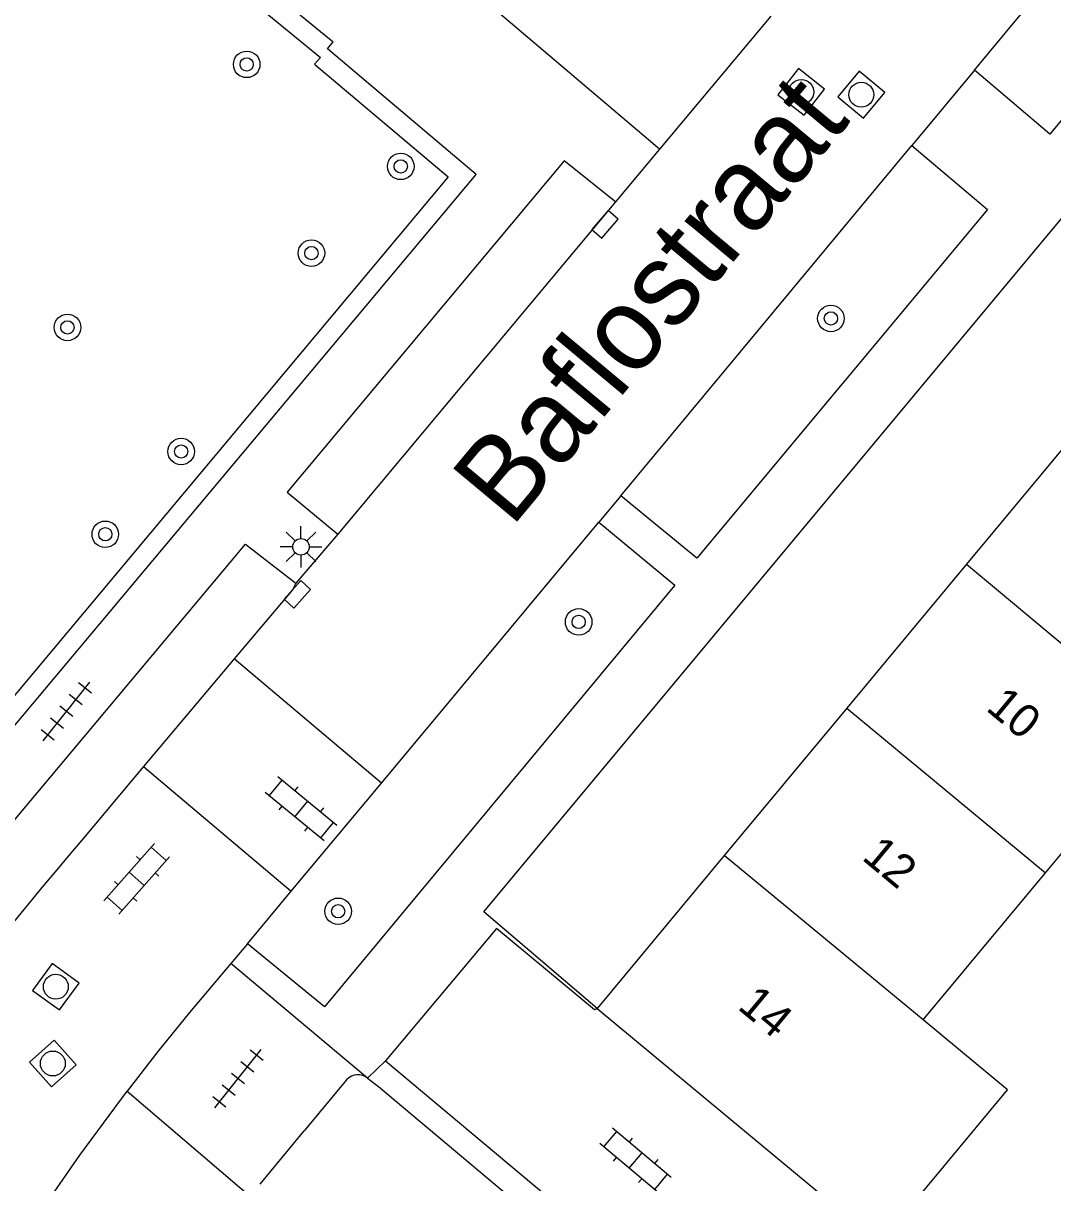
# Model space of a CAD drawing. Extents: x 128000 to 131008, y 398996 to 402500.
# Drawn here: x 129532.9 to 129563.9, y 399093.12 to 399128.02 of the extents above; entities that cross this region are included whole.
import ezdxf

# ---------------------------------------------------------------- set-up
doc = ezdxf.new("R2010")
doc.units = 0
for name, color, linetype in [('gg-anno-huisnummerreeks BGT', 7, 'Continuous'), ('gg-anno-openbare ruimte label', 7, 'Continuous'), ('gg-bbg-hoofdgebouw', 7, 'Continuous'), ('gg-bbg-tussenscheiding', 7, 'Continuous'), ('gg-knt-verharding', 7, 'Continuous'), ('gg-knt-verharding nz', 7, 'Continuous'), ('gt-grn-groengrens', 7, 'Continuous'), ('gt-grn-weggrens', 7, 'Continuous'), ('gt-symb-boom', 7, 'Continuous'), ('gt-symb-klinker verharding', 7, 'Continuous'), ('gt-symb-kolk', 7, 'Continuous'), ('gt-symb-lichtmast', 7, 'Continuous'), ('gt-symb-rioolschacht', 7, 'Continuous'), ('gt-symb-tegel verharding', 7, 'Continuous')]:
    doc.layers.add(name, color=color, linetype=linetype)

# ---------------------------------------------------------------- blocks, each defined once
blk = doc.blocks.new('gt0-BOOM')
at = {"layer": 'gt-symb-boom'}
for radius in [0.4, 0.2]:
    blk.add_circle((0, 0), radius, dxfattribs=at)
blk = doc.blocks.new('gt0-KOLK')
at = {"layer": 'gt-symb-kolk'}
blk.add_lwpolyline([(0, 0), (0.375, 0), (0.375, 0.4), (-0.375, 0.4), (-0.375, 0), (0, 0)], dxfattribs=at)
blk = doc.blocks.new('gt0-LMAST')
at = {"layer": 'gt-symb-lichtmast'}
for p, q in [((-0.182, 0.173), (-0.447, 0.438)), ((-0.005, 0.246), (-0.005, 0.621)), ((0.172, 0.173), (0.437, 0.438)), ((-0.255, -0.004), (-0.63, -0.004)), ((-0.182, -0.181), (-0.447, -0.446)), ((-0.005, -0.254), (-0.005, -0.629)), ((0.437, -0.446), (0.172, -0.181)), ((0.245, -0.004), (0.62, -0.004))]:
    blk.add_line(p, q, dxfattribs=at)
blk.add_circle((-0.005, -0.004), 0.25, dxfattribs=at)
blk = doc.blocks.new('gt0-RS')
at = {"layer": 'gt-symb-rioolschacht'}
blk.add_lwpolyline([(-0.5, -0.5), (0.5, -0.5), (0.5, 0.5), (-0.5, 0.5)], close=True, dxfattribs=at)
blk.add_circle((0, 0), 0.375, dxfattribs=at)
blk = doc.blocks.new('gt0-TEG1')
at = {"layer": 'gt-symb-tegel verharding'}
for p, q in [((-1.125, 0), (1.125, 0)), ((-0.9, -0.25), (-0.9, 0.25)), ((-0.45, -0.25), (-0.45, 0.25)), ((0, -0.25), (0, 0.25)), ((0.45, -0.25), (0.45, 0.25)), ((0.9, -0.25), (0.9, 0.25))]:
    blk.add_line(p, q, dxfattribs=at)
blk = doc.blocks.new('gt0-KL1')
at = {"layer": 'gt-symb-klinker verharding'}
for p, q in [((-0.5, 0.3), (-0.5, 0.45)), ((0.5, 0.3), (0.5, 0.45)), ((-1.15, 0.3), (1.15, 0.3)), ((-1, -0.3), (-1, 0.3)), ((0, -0.3), (0, 0.3)), ((1, -0.3), (1, 0.3)), ((-1.15, -0.3), (1.15, -0.3)), ((-0.5, -0.45), (-0.5, -0.3)), ((0.5, -0.45), (0.5, -0.3))]:
    blk.add_line(p, q, dxfattribs=at)

msp = doc.modelspace()

# ---------------------------------------------------------------- linework, layer by layer
at = {"layer": 'gg-bbg-hoofdgebouw'}
for p, q in [((129564.948, 399116.125), (129561.303, 399111.742)), ((129561.303, 399111.742), (129557.699, 399107.41)), ((129557.699, 399107.41), (129554.007, 399102.971)), ((129563.678, 399102.446), (129567.271, 399106.764)), ((129554.007, 399102.971), (129550.18, 399098.37)), ((129559.997, 399098.023), (129563.678, 399102.446)), ((129550.18, 399098.37), (129556.16, 399093.41)), ((129556.16, 399093.41), (129558.7, 399091.303))]:
    msp.add_line(p, q, dxfattribs=at)
msp.add_lwpolyline([(129558.7, 399091.303), (129562.538, 399095.916), (129559.997, 399098.023)], dxfattribs=at)
at = {"layer": 'gg-bbg-tussenscheiding'}
for p, q in [((129561.303, 399111.742), (129567.271, 399106.764)), ((129557.699, 399107.41), (129563.678, 399102.446)), ((129559.997, 399098.023), (129554.007, 399102.971))]:
    msp.add_line(p, q, dxfattribs=at)
at = {"layer": 'gg-knt-verharding'}
for p, q in [((129561.545, 399126.608), (129565.252, 399131.09)), ((129555.413, 399128.238), (129552.065, 399124.236)), ((129561.545, 399126.608), (129559.656, 399124.345)), ((129552.065, 399124.236), (129550.737, 399122.648)), ((129550.897, 399113.799), (129559.656, 399124.345)), ((129550.897, 399113.799), (129550.238, 399113.003)), ((129543.692, 399105.153), (129550.238, 399113.003)), ((129542.38, 399112.643), (129541.11, 399111.165)), ((129543.692, 399105.153), (129539.254, 399108.888)), ((129536.527, 399105.647), (129540.974, 399101.894)), ((129540.974, 399101.894), (129543.692, 399105.153)), ((129539.658, 399100.316), (129540.974, 399101.894)), ((129539.658, 399100.316), (129539.156, 399099.723)), ((129542.642, 399096.224), (129541.362, 399094.688)), ((129540.04, 399093.08), (129541.362, 399094.688))]:
    msp.add_line(p, q, dxfattribs=at)
for points in [[(129565.252, 399131.09), (129567.544, 399129.198), (129563.813, 399124.681), (129561.545, 399126.608)], [(129543.63, 399129.161), (129542.431, 399130.143), (129541.037, 399128.441), (129542.236, 399127.459)], [(129550.18, 399098.37), (129546.77, 399101.28), (129569.04, 399127.99)], [(129532.215, 399106.364), (129546.542, 399123.468), (129542.065, 399127.25), (129542.236, 399127.459)], [(129559.656, 399124.345), (129561.937, 399122.418), (129553.188, 399111.925), (129550.897, 399113.799)], [(129550.737, 399122.648), (129549.19, 399123.876), (129540.856, 399113.908), (129542.38, 399112.643)], [(129550.238, 399113.003), (129552.519, 399111.113), (129541.979, 399098.416), (129539.658, 399100.316)], [(129531.938, 399103.211), (129539.601, 399112.346), (129541.11, 399111.165)], [(129550.18, 399098.37), (129550.1, 399098.326), (129547.157, 399100.779), (129543.81, 399096.791)], [(129539.156, 399099.723), (129537.911, 399098.249), (129536.961, 399097.076), (129536.031, 399095.882)], [(129543.81, 399096.791), (129553.899, 399088.341), (129555.507, 399087.1), (129558.736, 399090.997)], [(129543.275, 399096.266), (129543.598, 399096.02), (129552.633, 399088.437), (129554.204, 399087.182), (129555.801, 399085.956)], [(129533.245, 399091.99), (129534.608, 399093.953), (129536.031, 399095.882)]]:
    msp.add_lwpolyline(points, dxfattribs=at)
msp.add_arc((129542.98, 399095.914), 0.459, 50.1069, 137.4852, dxfattribs=at)
at = {"layer": 'gg-knt-verharding nz'}
for p, q in [((129550.737, 399122.648), (129542.38, 399112.643)), ((129539.254, 399108.888), (129536.527, 399105.647)), ((129536.527, 399105.647), (129534.666, 399103.434))]:
    msp.add_line(p, q, dxfattribs=at)
msp.add_lwpolyline([(129541.11, 399111.165), (129541.009, 399110.967), (129539.254, 399108.888)], dxfattribs=at)
msp.add_arc((129633.748, 399019.03), 130.159, 139.57349, 144.60441, dxfattribs=at)
at = {"layer": 'gt-grn-groengrens'}
msp.add_lwpolyline([(129530.152, 399140.299), (129541.945, 399130.497), (129540.193, 399128.357), (129541.856, 399126.995), (129541.678, 399126.792), (129545.698, 399123.395), (129531.755, 399106.749)], dxfattribs=at)
at = {"layer": 'gt-grn-weggrens'}
for p, q in [((129552.065, 399124.236), (129546.71, 399128.78)), ((129543.275, 399096.266), (129539.156, 399099.723)), ((129543.275, 399096.266), (129543.81, 399096.791)), ((129536.031, 399095.882), (129540.04, 399092.46))]:
    msp.add_line(p, q, dxfattribs=at)

# ---------------------------------------------------------------- block references
at = {"layer": 'gt-symb-boom'}
for p in [(129539.633, 399126.784), (129544.271, 399123.714), (129541.582, 399121.103), (129557.222, 399119.138), (129534.237, 399118.868), (129537.661, 399115.131), (129535.377, 399112.64), (129549.628, 399110.002), (129542.388, 399101.293)]:
    msp.add_blockref('gt0-BOOM', p, dxfattribs=at)
at = {"layer": 'gt-symb-klinker verharding'}
for p, rotation in [((129541.27, 399104.374), 140.5613752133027), ((129536.319, 399102.27), -131.39080239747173), ((129551.335, 399093.795), 139.98904227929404)]:
    msp.add_blockref('gt0-KL1', p, dxfattribs=dict(at, rotation=rotation))
at = {"layer": 'gt-symb-kolk'}
for p, rotation in [((129550.268, 399122.098), -130.4583817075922), ((129541.009, 399110.967), -131.9190641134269)]:
    msp.add_blockref('gt0-KOLK', p, dxfattribs=dict(at, rotation=rotation))
at = {"layer": 'gt-symb-lichtmast'}
msp.add_blockref('gt0-LMAST', (129541.273, 399112.267), dxfattribs=at)
at = {"layer": 'gt-symb-rioolschacht'}
for p, rotation in [((129556.33, 399125.954), 51.90391463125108), ((129558.137, 399125.871), -129.40224127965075), ((129533.887, 399099.022), -36.09056723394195), ((129533.797, 399096.712), -48.16185074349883)]:
    msp.add_blockref('gt0-RS', p, dxfattribs=dict(at, rotation=rotation))
at = {"layer": 'gt-symb-tegel verharding'}
for p, rotation in [((129534.205, 399107.307), 51.45653728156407), ((129539.373, 399096.258), 51.4565372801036)]:
    msp.add_blockref('gt0-TEG1', p, dxfattribs=dict(at, rotation=rotation))

# ---------------------------------------------------------------- texts
at = {"layer": 'gg-anno-huisnummerreeks BGT'}
for s, rotation, p in [('10', 320.2, (129561.855, 399107.366)), ('12', 320.3, (129558.118, 399102.873)), ('14', 320.3, (129554.378, 399098.377))]:
    msp.add_text(s, height=1, rotation=rotation, dxfattribs=at).set_placement(p)
at = {"layer": 'gg-anno-openbare ruimte label'}
msp.add_text('Baflostraat', height=2.5, rotation=50.2, dxfattribs=at).set_placement((129547.6, 399112.811))

doc.saveas('drawing.dxf')
